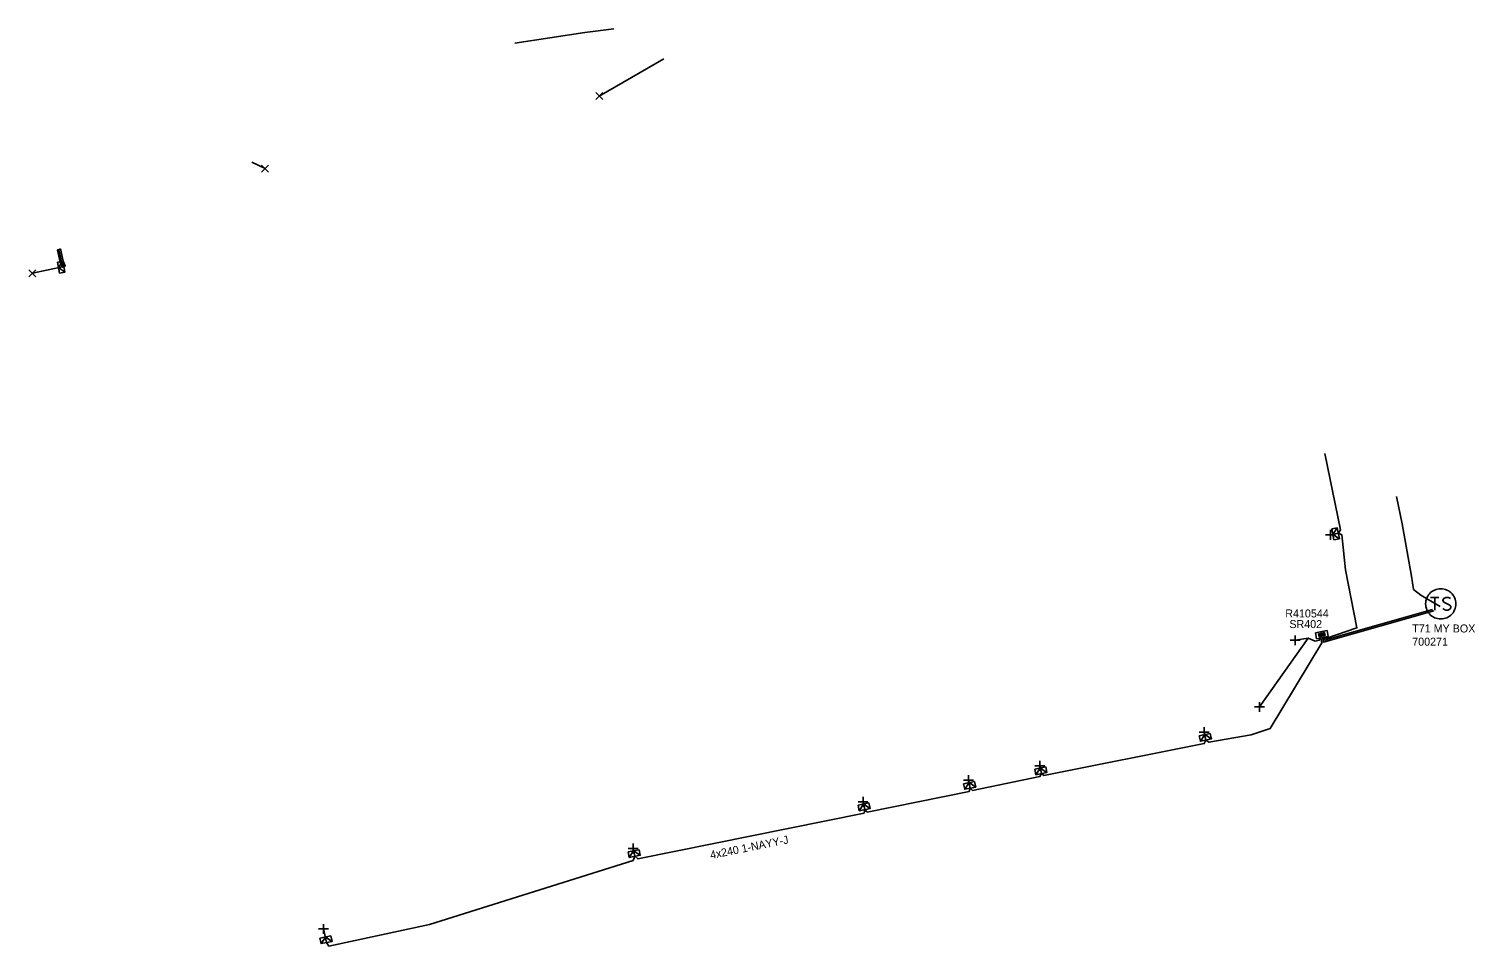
# Model space of a CAD drawing. Extents: x -540466 to -537383, y -1184038 to -1179972.
# Drawn here: x -538046.6 to -537865.9, y -1180086.5 to -1179971.9 of the extents above; entities that cross this region are included whole.
import ezdxf

# ---------------------------------------------------------------- set-up
doc = ezdxf.new("R2010")
doc.units = 0
for name, color, linetype in [('Vrstva 1', 7, 'Continuous'), ('Vrstva 20', 7, 'Continuous'), ('Vrstva 25', 7, 'Continuous'), ('Vrstva 26', 7, 'Continuous'), ('Vrstva 27', 7, 'Continuous'), ('Vrstva 28', 7, 'Continuous'), ('Vrstva 29', 7, 'Continuous'), ('Vrstva 30', 7, 'Continuous'), ('Vrstva 31', 7, 'Continuous'), ('Vrstva 34', 7, 'Continuous'), ('Vrstva 5', 7, 'Continuous'), ('Vrstva 52', 7, 'Continuous'), ('Vrstva 59', 7, 'Continuous'), ('Vrstva 6', 7, 'Continuous'), ('Vrstva 8', 7, 'Continuous'), ('Vrstva 9', 7, 'Continuous')]:
    doc.layers.add(name, color=color, linetype=linetype)

# ---------------------------------------------------------------- blocks, each defined once
blk = doc.blocks.new('NN800')
at = {"layer": 'Vrstva 1'}
for points in [[(-0.44, 0.44), (0.44, -0.44)], [(-0.44, -0.44), (0.44, 0.44)]]:
    blk.add_lwpolyline(points, dxfattribs=at)
blk = doc.blocks.new('NN620')
at = {"layer": 'Vrstva 8'}
for points in [[(0.75, 0), (-0.75, 0)], [(-0.75, 0), (-0.75, -0.75)], [(0.75, -0.75), (0.75, 0)], [(-0.75, -0.75), (0.75, -0.75)], [(0.37, -0.18), (-0.38, -0.18)], [(-0.38, -0.18), (-0.38, -0.56)], [(-0.38, -0.56), (0.37, -0.56)], [(0.32, -0.23), (-0.33, -0.23)], [(-0.33, -0.23), (-0.33, -0.51)], [(-0.33, -0.51), (0.32, -0.51)], [(0.27, -0.27), (-0.28, -0.27)], [(-0.28, -0.27), (-0.28, -0.46)], [(-0.28, -0.46), (0.27, -0.46)], [(0.23, -0.32), (-0.23, -0.32)], [(-0.23, -0.32), (-0.23, -0.42)], [(-0.23, -0.42), (0.23, -0.42)], [(-0.19, -0.37), (0.19, -0.37)], [(0.23, -0.42), (0.23, -0.32)], [(0.27, -0.46), (0.27, -0.27)], [(0.32, -0.51), (0.32, -0.23)], [(0.37, -0.56), (0.37, -0.18)]]:
    blk.add_lwpolyline(points, dxfattribs=at)
blk = doc.blocks.new('NN630')
at = {"layer": 'Vrstva 9'}
for points in [[(0, -0.7), (-0.7, 0)], [(-0.7, -0.7), (-0.7, 0), (0.7, 0), (0.7, -0.7)], [(-0.7, -0.7), (0.7, -0.7)], [(0, -0.7), (0.7, 0)]]:
    blk.add_lwpolyline(points, dxfattribs=at)
blk = doc.blocks.new('NN610')
at = {"layer": 'Vrstva 6'}
for points in [[(1.88, 0), (1.87, 0.2), (1.84, 0.39), (1.79, 0.58), (1.72, 0.77), (1.63, 0.94), (1.52, 1.11), (1.4, 1.26), (1.26, 1.4), (1.1, 1.53), (0.94, 1.63), (0.76, 1.72), (0.58, 1.8), (0.19, 1.88), (0.19, 1.88), (-0.01, 1.89), (-0.21, 1.88), (-0.4, 1.85), (-0.59, 1.8), (-0.78, 1.72), (-0.95, 1.63), (-1.12, 1.53), (-1.27, 1.4), (-1.41, 1.26), (-1.54, 1.11), (-1.64, 0.94), (-1.73, 0.77), (-1.8, 0.58), (-1.86, 0.39), (-1.89, 0.2), (-1.9, 0), (-1.89, -0.2), (-1.86, -0.39), (-1.8, -0.58), (-1.73, -0.77), (-1.64, -0.95), (-1.54, -1.11), (-1.41, -1.27), (-1.27, -1.41), (-1.12, -1.53), (-0.95, -1.64), (-0.78, -1.73), (-0.59, -1.8), (-0.4, -1.85), (-0.21, -1.88), (-0.01, -1.89), (0.19, -1.88), (0.39, -1.85), (0.58, -1.8), (0.76, -1.73), (0.94, -1.64), (1.1, -1.53), (1.26, -1.41), (1.4, -1.27), (1.52, -1.11), (1.63, -0.95), (1.72, -0.77), (1.79, -0.58), (1.84, -0.39), (1.87, -0.2), (1.88, 0)], [(-1.27, 0.78), (-0.26, 0.78)], [(-0.76, 0.78), (-0.76, -0.79)], [(1.19, 0.66), (0.94, 0.78), (0.62, 0.78), (0.37, 0.66), (0.24, 0.47), (0.24, 0.4), (0.37, 0.22), (1.12, -0.16), (1.25, -0.32), (1.25, -0.48), (1.12, -0.67), (0.87, -0.79), (0.62, -0.79), (0.49, -0.73), (0.24, -0.6)]]:
    blk.add_lwpolyline(points, dxfattribs=at)

msp = doc.modelspace()

# ---------------------------------------------------------------- linework, layer by layer
at = {"layer": 'Vrstva 20'}
msp.add_lwpolyline([(-538042.65, -1179999.37), (-538042.3, -1180000.94), (-538042.03, -1180001.52), (-538042.39, -1180001.68), (-538042.68, -1180001.06), (-538043.02, -1179999.53)], close=True, dxfattribs=at)
at = {"layer": 'Vrstva 5'}
for points in [[(-537973.49, -1179971.9), (-537977.11, -1179972.35), (-537985.89, -1179973.66)], [(-538042.83, -1179999.45), (-538042.49, -1180001), (-538042.21, -1180001.6)], [(-537884.6, -1180047.89), (-537884.56, -1180048.08), (-537880.68, -1180046.75), (-537882.12, -1180039.51), (-537882.58, -1180035.11), (-537883, -1180034.93), (-537882.75, -1180034.5), (-537884.67, -1180024.97)], [(-537870.28, -1180044.07), (-537871.09, -1180043.63), (-537872.7, -1180042.67), (-537873.6, -1180041.93), (-537873.87, -1180040.29), (-537875.01, -1180033.76), (-537875.72, -1180030.31)], [(-537871.07, -1180044.61), (-537884.86, -1180048.53), (-537884.99, -1180047.96)], [(-537871.22, -1180044.45), (-537884.72, -1180048.28), (-537884.8, -1180047.92)], [(-537885.19, -1180048.01), (-537885.05, -1180048.62), (-537891.51, -1180059.33), (-537893.88, -1180060.1), (-537899.17, -1180061.03), (-537899.55, -1180060.77), (-537899.76, -1180061.21), (-537919.81, -1180065.19), (-537920.1, -1180064.95), (-537920.28, -1180065.33), (-537928.69, -1180067.05), (-537928.99, -1180066.77), (-537929.13, -1180067.17), (-537941.85, -1180069.76), (-537942.17, -1180069.45), (-537942.25, -1180069.88), (-537970.53, -1180075.62), (-537970.89, -1180075.29), (-537971.1, -1180075.81), (-537996.54, -1180083.81), (-538009.1, -1180086.51), (-538009.39, -1180086.06)]]:
    msp.add_lwpolyline(points, dxfattribs=at)
at = {"layer": 'Vrstva 52'}
msp.add_lwpolyline([(-537885.38, -1180048.05), (-537885.34, -1180048.27), (-537885.9, -1180048.41), (-537886.77, -1180048.03)], dxfattribs=at)
at = {"layer": 'Vrstva 59'}
for points in [[(-537967.26, -1179975.62), (-537975.33, -1179980.3)], [(-538018.72, -1179988.53), (-538017.07, -1179989.36)], [(-538042.21, -1180001.6), (-538046.13, -1180002.44)], [(-537883, -1180034.93), (-537883.98, -1180035.13)], [(-537886.77, -1180048.03), (-537892.86, -1180056.63)], [(-537886.77, -1180048.03), (-537888.39, -1180048.3)], [(-537899.55, -1180060.77), (-537899.75, -1180059.79)], [(-537920.1, -1180064.95), (-537920.3, -1180063.97)], [(-537928.99, -1180066.77), (-537929.19, -1180065.79)], [(-537942.17, -1180069.45), (-537942.38, -1180068.48)], [(-537970.89, -1180075.29), (-537971.09, -1180074.31)], [(-538009.39, -1180086.06), (-538009.77, -1180084.37)]]:
    msp.add_lwpolyline(points, dxfattribs=at)

# ---------------------------------------------------------------- block references
at = {"layer": 'Vrstva 25', "rotation": 0.018238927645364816}
msp.add_blockref('NN610', (-537870.2, -1180043.74), dxfattribs=at)
at = {"layer": 'Vrstva 28', "rotation": -168.42554728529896}
msp.add_blockref('NN620', (-537884.99, -1180047.96), dxfattribs=at)
at = {"layer": 'Vrstva 31'}
for p, rotation in [((-538042.21, -1180001.6), -79.67031792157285), ((-537883, -1180034.93), -78.55297779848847), ((-537899.55, -1180060.77), -168.32943624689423), ((-537920.1, -1180064.95), -168.48078335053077), ((-537928.99, -1180066.77), -168.59825561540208), ((-537942.17, -1180069.45), -167.87392769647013), ((-537970.89, -1180075.29), -168.41521099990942), ((-538009.39, -1180086.06), -168.52848618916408)]:
    msp.add_blockref('NN630', p, dxfattribs=dict(at, rotation=rotation))
at = {"layer": 'Vrstva 34'}
for p in [(-537975.33, -1179980.3), (-538017.07, -1179989.36), (-538046.13, -1180002.44)]:
    msp.add_blockref('NN800', p, dxfattribs=at)
for p, rotation in [((-537883.98, -1180035.13), 45.00000009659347), ((-537888.39, -1180048.3), 45), ((-537892.86, -1180056.63), 45), ((-537899.75, -1180059.79), 45), ((-537920.3, -1180063.97), 45), ((-537929.19, -1180065.79), 45), ((-537942.38, -1180068.48), 45), ((-537971.09, -1180074.31), 44.99999995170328), ((-538009.77, -1180084.37), 45)]:
    msp.add_blockref('NN800', p, dxfattribs=dict(at, rotation=rotation))

# ---------------------------------------------------------------- texts
at = {"layer": 'Vrstva 26'}
msp.add_text('700271', height=1, dxfattribs=at).set_placement((-537873.77, -1180048.97))
at = {"layer": 'Vrstva 27'}
msp.add_text('T71 MY BOX', height=1, dxfattribs=at).set_placement((-537873.77, -1180047.32))
at = {"layer": 'Vrstva 29'}
msp.add_text('R410544', height=1, dxfattribs=at).set_placement((-537889.63, -1180045.44))
at = {"layer": 'Vrstva 30'}
msp.add_text('SR402', height=1, dxfattribs=at).set_placement((-537889.12, -1180046.77))
at = {"layer": 'Vrstva 6'}
msp.add_text('4x240 1-NAYY-J', height=1, rotation=11.472, dxfattribs=at).set_placement((-537961.38, -1180075.64))

doc.saveas('drawing.dxf')
